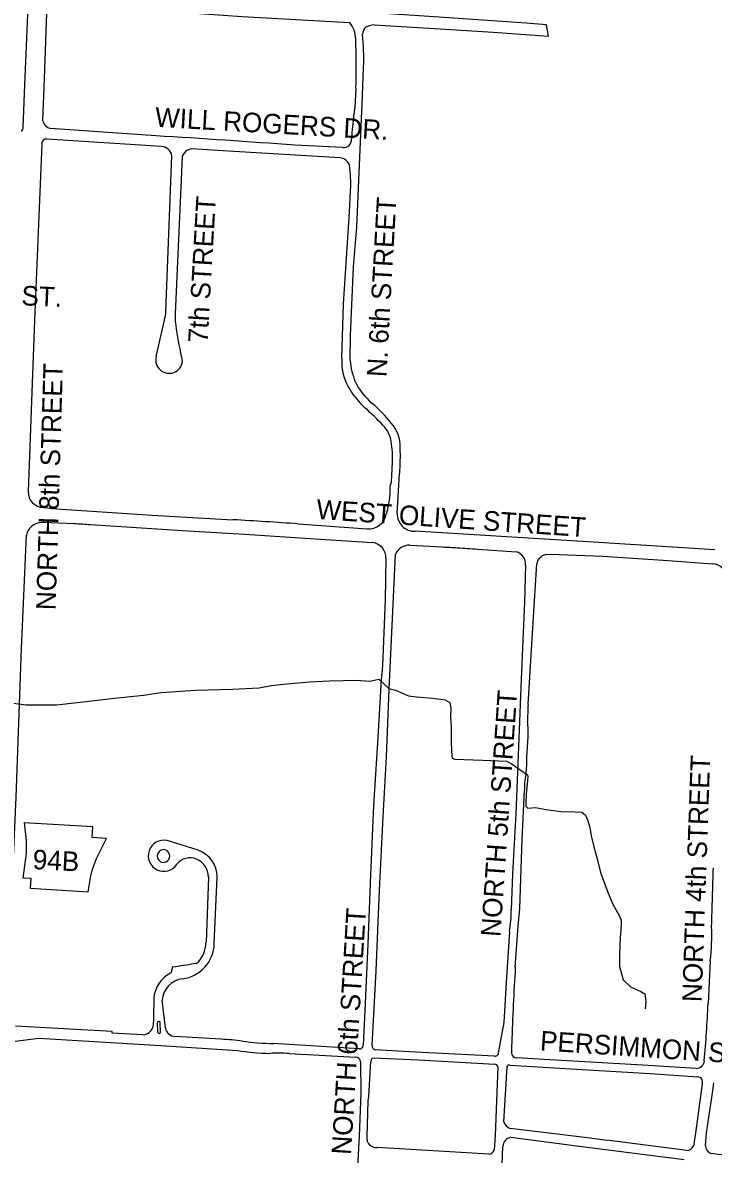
# Model space of a CAD drawing. Extents: x 0 to 712119, y 0 to 761125.
# Drawn here: x 686331 to 688099, y 735841 to 738736 of the extents above; entities that cross this region are included whole.
import ezdxf

# ---------------------------------------------------------------- set-up
doc = ezdxf.new("R2010")
doc.units = 0
for name, color, linetype in [('HWY signs', 7, 'Continuous'), ('PAVED ROADS', 7, 'Continuous'), ('stream or creek', 7, 'Continuous'), ('street names', 7, 'Continuous')]:
    doc.layers.add(name, color=color, linetype=linetype)

msp = doc.modelspace()

# ---------------------------------------------------------------- linework, layer by layer
at = {"layer": 'HWY signs'}
msp.add_lwpolyline([(686499, 736513.1), (686505.4, 736553.4), (686510.1, 736571.1), (686520.4, 736597.9), (686531.1, 736620.3), (686545.9, 736649.4), (686508.9, 736651.6), (686510.6, 736679), (686335.1, 736689.6), (686340.5, 736644), (686340, 736610.9), (686334.4, 736566.6), (686331.5, 736549), (686351.7, 736547.8), (686350.1, 736522)], close=True, dxfattribs=at)
at = {"layer": 'PAVED ROADS'}
for points in [[(686332.5, 738469), (686337.5, 738597.5), (686341, 738676), (686358.5, 739103.5), (686362, 739220.5), (686362, 739220.5)], [(686649.5, 738768.5), (686893, 738752), (687168, 738736)], [(687230.5, 738730), (687413.5, 738719.5), (687535.5, 738711.5), (687677.5, 738701.5), (687672, 738730.5), (687620, 738734.5), (687384, 738751), (687243, 738760.5), (687192, 738764), (687117, 738759.5), (687109.5, 738759)], [(686382.5, 738485), (686387, 738592), (686393, 738761)], [(687169.4, 737871.7), (687170.5, 737936), (687178, 738111), (687186.5, 738213.5), (687201, 738548.5), (687203.8, 738622.2)], [(687184, 738568), (687184, 738568), (687181.5, 738518)], [(686672, 738446.5), (686402, 738465.5)], [(687174, 738456), (687172.5, 738438)], [(686380.5, 738425.5), (686361.3, 737975.1), (686345, 737536.5)], [(686685.5, 738419), (686394.2, 738437.9)], [(687150.5, 738416.5), (687028, 738422.5)], [(686698, 737997.5), (686713, 738395.5)], [(686739.3, 738391.9), (686721.5, 737991)], [(687143.5, 738390.3), (686872, 738406), (686763, 738413)], [(687148.2, 737878), (687152.1, 738016.2), (687167.5, 738251.5), (687170.5, 738307.5)], [(686673, 737882), (686694, 737975.1)], [(687275, 737561), (687277.5, 737612)], [(687289.5, 737480.5), (687296.1, 737583.2)], [(686384, 737496), (686395.5, 737495), (686405.5, 737493.5), (686663, 737476.5), (686869.5, 737464.5)], [(686375, 737457.5), (686385, 737458.5), (686422.5, 737456.5), (686463, 737455)], [(686505, 737452.5), (686740.5, 737437), (686899.5, 737427.5), (687080, 737415.5), (687227, 737406)], [(687036.5, 737454), (687213, 737441)], [(688102.5, 737388), (687791, 737407), (687555.5, 737421.5), (687335.5, 737435)], [(686283.3, 736201.3), (686299.8, 736428.2), (686314.6, 736755.1), (686328.1, 737135.1), (686341, 737425.5)], [(687225.4, 736120.3), (687236.1, 736310.8), (687244.3, 736517.4), (687254.2, 736704.4), (687262, 736858), (687269.5, 737030.5), (687276, 737176), (687285.5, 737376)], [(687322, 737399.5), (687405.5, 737395)], [(687496, 737389.5), (687594.5, 737382.5)], [(687670.5, 737375.5), (687681.5, 737376.5)], [(687681.5, 737376.5), (687815, 737371), (687983.5, 737360), (688097, 737352)], [(687261, 737365.5), (687259, 737260.1), (687252.5, 737092), (687249, 737055.5), (687239.1, 736894.3), (687228.9, 736733.3), (687221.1, 736556.6), (687215, 736380.2), (687208.2, 736226.9), (687202.3, 736120.8)], [(687618.5, 737348.5), (687615.5, 737255), (687607.5, 737056.5), (687602.7, 736948.8), (687593.1, 736712), (687584.8, 736558.7), (687581.9, 736467.1)], [(687625, 736991.9), (687640, 737243.5), (687647, 737352)], [(687621.9, 736856.4), (687625.2, 736909.7)], [(687592, 736320.6), (687599.1, 736425.2), (687603.8, 736469.9), (687609.4, 736647.2), (687615.9, 736772.2)], [(686780.1, 736619.1), (686700.6, 736644)], [(686806.8, 736550.8), (686800.5, 736383)], [(686821.7, 736380.2), (686828.7, 736550.5)], [(687577.5, 736411.1), (687568.4, 736280.9), (687562.5, 736178.6), (687549, 736105.1)], [(688091.3, 736336.1), (688085.7, 736227.2)], [(686722.3, 736321.2), (686713.4, 736320.2), (686713.1, 736312.8), (686712.5, 736309.8), (686711.3, 736306.7), (686709.4, 736304.5)], [(686666.5, 736243.7), (686665.8, 736190.7), (686665.9, 736179.1)], [(686696.9, 736164.7), (686688.3, 736235.8)], [(686639.1, 736147.4), (686560.6, 736151.8), (686559.9, 736155.7), (686312.7, 736169.5)], [(686675.7, 736176.9), (686676.5, 736154.8)], [(686684.2, 736154.7), (686683.5, 736177.3)], [(686311.6, 736130.5), (686372.1, 736138.3), (686684.9, 736119.6), (686881.3, 736107.4)], [(686839.4, 736135.8), (686721, 736142.9)], [(687192.3, 736111.2), (686972.7, 736124.7)], [(687538.9, 736092.6), (687320.2, 736103.8), (687233.6, 736109)], [(687013.1, 736099.2), (687183.7, 736090.2)], [(687195.9, 736078.4), (687197, 735998.2), (687192.5, 735887.9), (687172.1, 735510.7)], [(687214.2, 735872.9), (687212.7, 735886.7), (687215.7, 735978), (687217.1, 735989.6), (687222.4, 736079.2)], [(687228.6, 736087.9), (687344.6, 736082.9)], [(687344.6, 736082.9), (687539.5, 736072)], [(688054.8, 736061.2), (687917.3, 736069.5), (687665.9, 736084.3), (687595.7, 736088.5)], [(687547.2, 736065.6), (687540.2, 735889.3), (687537.9, 735852.1)], [(687562.9, 735924.4), (687570.9, 736065.4)], [(687578, 736069.6), (687749.1, 736058.9), (687937.7, 736048.1), (688059.2, 736039.8)], [(688070.8, 736021.6), (688053.1, 735895.8), (688047.9, 735862.6)], [(688079.1, 735864.1), (688081.9, 735896.6), (688097.4, 736003.8), (688100.4, 736024)], [(687776.3, 735883.4), (687714, 735891.7), (687578.9, 735907.8)], [(687580.3, 735885), (687749.2, 735863.3), (688024.6, 735828.2)], [(688030.9, 735851.3), (687826.5, 735877.3)], [(687524.5, 735841.5), (687238.7, 735858.9)], [(687977.9, 735485), (687555.7, 735540.6), (687549.3, 735551.9), (687560.5, 735861.4)], [(688399.3, 735803.6), (688092.5, 735843.7)]]:
    msp.add_lwpolyline(points, dxfattribs=at)
for centre, radius, start, end in [((687120.5, 738694.6), 63, 359.4466, 41.0664), ((687225.2, 738706.3), 24, 134.1556, 178.6187), ((686620, 738647), 584.2, 357.5689, 5.8775), ((687231.9, 738684.7), 45.4, 91.8106, 121.1094), ((685794.7, 738625.5), 1390.5, 357.6306, 2.8241), ((686795.5, 738551.8), 387.5, 349.9241, 354.997), ((686407.7, 738490.7), 25.8, 192.6714, 257.3286), ((688282.6, 738351.4), 1113.6, 173.16, 174.609), ((686320.3, 738467.5), 12.3, 307.9499, 6.8205), ((684994.5, 710910.6), 27587, 85.77267, 86.51373), ((686390, 738427.5), 9.75, 124.6654, 191.7318), ((686392.4, 738424.1), 13.9, 82.8096, 124.7788), ((686685.6, 738391.3), 27.7, 8.7305, 90.2387), ((687152.7, 738436.2), 19.9, 263.5978, 5.0851), ((686766.8, 738384.8), 28.5, 97.6841, 165.4264), ((687140.2, 738361.2), 29.3, 21.599, 83.6677), ((686861, 738325.4), 310, 356.686, 8.64), ((686582.9, 738006.7), 115.4, 344.1174, 355.4478), ((687015.2, 737981.8), 293.8, 178.1958, 181.8042), ((687587.3, 738080.4), 872.5, 187.106, 192.5062), ((686706, 737873.2), 34.2, 165.1208, 353.7432), ((686664, 737865.4), 76.1, 3.0771, 20.0432), ((687272.4, 737867), 124.7, 174.9754, 210.0974), ((687329.8, 737882.2), 160.7, 183.7458, 203.6697), ((687329.2, 737886.9), 162.1, 205.2668, 230.2548), ((687376.1, 737928.7), 245.4, 210.409, 226.9106), ((686996.3, 737492.1), 354.3, 38.2556, 49.6719), ((686786.6, 737265.5), 642.1, 43.4028, 48.9256), ((687200, 737653.2), 75.3, 8.6049, 45.1718), ((687210.6, 737652.5), 87, 357.381, 42.7312), ((687059.9, 737625.9), 218, 356.3436, 10.1974), ((686750.6, 737627.2), 547.3, 355.3949, 2.2326), ((687081.2, 737539.8), 190.6, 341.5705, 3.0805), ((687313.6, 737542.7), 42.7, 154.5847, 170.115), ((686384.9, 737535.9), 39.9, 179.1837, 268.6544), ((685946.2, 721446.7), 16044.4, 86.10353, 86.70108), ((687216.3, 737487.2), 46.3, 265.9147, 350.3998), ((687334.7, 737480.2), 45.2, 179.6381, 270.9881), ((686382.1, 737415.9), 42.2, 99.6635, 166.865), ((687075.7, 747394), 9957.9, 266.47251, 266.7146), ((687221.8, 737367.1), 39.3, 357.6977, 82.3297), ((687320.3, 737362.1), 37.4, 87.3268, 158.223), ((687564.8, 740060.5), 2670.2, 266.579, 267.3955), ((687836.9, 742898.2), 5519.2, 265.9128, 266.459), ((687585.9, 737351), 32.7, 355.6579, 74.7773), ((687674.9, 737348.6), 27.2, 99.2346, 141.6965), ((687674.2, 737347.2), 27.6, 138.5466, 170.0335), ((688095.4, 737314.4), 37.6, 0.0999, 87.5619), ((688048.7, 736957.5), 425.1, 175.3572, 181.2612), ((687193.2, 736912.2), 432, 359.6595, 4.7677), ((687350.1, 736852.4), 271.8, 351.6903, 0.8561), ((687769.4, 736780.8), 153.8, 167.8886, 183.1918), ((686692.5, 736605), 39.8, 78.2544, 326.7989), ((686691.7, 736604.5), 16.4, 90.6477, 264.3952), ((686691.2, 736604.5), 16.4, 265.8547, 89.1881), ((686759.4, 736557.4), 42.3, 66.942, 142.3869), ((686758.1, 736551.1), 48.6, 359.6437, 68.4851), ((686758, 736552), 70.7, 358.8012, 71.747), ((654886.6, 737535), 33226.4, 358.08338, 358.34366), ((687192.9, 736469.7), 389, 351.3411, 359.6197), ((687532.4, 736400.1), 562.5, 353.4701, 2.4111), ((686727.9, 736383.2), 93.8, 277.6077, 358.1607), ((686727, 736383.8), 73.4, 312.4179, 359.3721), ((686749, 736231.1), 83.4, 118.3473, 171.3259), ((687362.1, 732371.2), 4001.5, 98.4139, 99.2008), ((694115.1, 735921.9), 6535.2, 176.50193, 178.20467), ((686746.4, 736232.4), 58.2, 95.9841, 176.6392), ((684632.2, 736383.2), 3457, 354.982, 357.4139), ((686637.7, 736175.8), 28.4, 272.8299, 6.7812), ((686679.5, 736177.5), 3.94, 357.302, 188.848), ((686722.2, 736168.5), 25.6, 188.5589, 267.2977), ((686680.4, 736154.4), 3.88, 174.5969, 4.1626), ((686818.9, 735611.4), 524.8, 81.8319, 87.7523), ((686995.4, 736927.7), 803.3, 262.7076, 268.3848), ((686969.8, 736610.6), 511, 260.0158, 269.3111), ((687193.5, 736120), 8.87, 262.3011, 5.299), ((687235.9, 736119.3), 10.5, 174.7688, 257.4153), ((687540.3, 736101.8), 9.29, 260.8714, 21.2124), ((687737.6, 736108), 155.6, 173.1142, 182.623), ((687595.5, 736102), 13.4, 184.6758, 270.6963), ((686984.4, 735684.5), 415.7, 86.0416, 92.8514), ((687182.8, 736077.1), 13.1, 5.3255, 85.9977), ((687231, 736079.6), 8.6, 106.5216, 182.5542), ((687539.2, 736063.8), 8.19, 12.9385, 87.4765), ((688055.2, 736082), 20.9, 268.9593, 356.7383), ((687576.1, 736064.8), 5.18, 67.9842, 173.2862), ((687578, 736069.6), 0.00000032, 144.8475, 232.8548), ((688057.9, 736026.2), 13.7, 340.4921, 84.4311), ((687585.6, 735930.3), 23.4, 194.5918, 253.4914), ((687236.3, 735883.1), 24.3, 204.8407, 275.8464), ((687584.2, 735861.7), 23.7, 99.4252, 180.7267), ((687260.9, 731433.6), 4479.5, 82.747, 83.3926), ((687522.5, 735857.9), 16.5, 276.8199, 339.4813), ((688030.9, 735869.7), 18.4, 269.8693, 337.1118), ((688099.8, 735863.1), 20.8, 177.2015, 249.2024)]:
    msp.add_arc(centre, radius, start, end, dxfattribs=at)
at = {"layer": 'stream or creek'}
msp.add_lwpolyline([(686261, 737001.7), (686339.7, 736990.9), (686417.8, 736991.5), (686516.2, 737002.3), (686557.5, 737007.4), (686640, 737015.6), (686685.8, 737022.6), (686774, 737028.3), (686868, 737030.9), (686936.5, 737034.7), (686967.6, 737041), (686998.7, 737044.2), (687065.4, 737049.9), (687116.2, 737052.5), (687185.4, 737054.4), (687219.7, 737051.9), (687242.6, 737056.9), (687268.6, 737032.8), (687285.7, 737028.3), (687299.1, 737022.6), (687318.7, 737013.8), (687339, 737011.9), (687380.9, 737008.6), (687412.7, 737003.6), (687424.1, 736997.2), (687427.3, 736982.6), (687426.6, 736961.7), (687428, 736935), (687427.9, 736901.3), (687428.6, 736870.9), (687430.5, 736855), (687437.5, 736851.8), (687509.2, 736849.3), (687569.5, 736846.8), (687581.6, 736841.1), (687623, 736812), (687624, 736808.1), (687623.7, 736797.7), (687619.5, 736761.9), (687619.1, 736741.5), (687619.1, 736731.7), (687624, 736727.2), (687644, 736728.4), (687670.5, 736723.8), (687709.7, 736718.5), (687744.2, 736717.9), (687762.1, 736716.5), (687771.4, 736709.2), (687776.7, 736697.3), (687782.6, 736677.4), (687786.6, 736656.1), (687793.2, 736627.6), (687801.9, 736597.2), (687809.8, 736562), (687818.4, 736539.4), (687829.7, 736509.6), (687841.6, 736481.7), (687858.3, 736452.5), (687862.9, 736440.6), (687863.5, 736431.3), (687862.2, 736415.4), (687860.2, 736396.2), (687858.9, 736353.8), (687858.9, 736321.9), (687868.2, 736288.1), (687886.8, 736270.2), (687913.3, 736258.2), (687923.9, 736252.2), (687925.9, 736232.4), (687924.6, 736213.2)], dxfattribs=at)

# ---------------------------------------------------------------- texts
at = {"layer": 'HWY signs'}
msp.add_text('94B', height=50, rotation=357.0105, dxfattribs=at).set_placement((686355.9, 736571.2))
at = {"layer": 'street names'}
for s, rotation, p in [('WILL ROGERS DR.', 356.7618, (686668.8, 738469.7)), ('7th STREET', 86.7315, (686804.4, 737915.8)), ('N. 6th STREET', 86.7669, (687262, 737828.5)), ('NORWOOD ST.', 357.5088, (685944.9, 738029.9)), ('NORTH 8th STREET', 88.2731, (686415.4, 737232.8)), ('WEST OLIVE STREET', 356.1261, (687081.6, 737466.8)), ('NORTH 5th STREET', 86.0612, (687553.8, 736396.6)), ('NORTH 4th STREET', 87.9838, (688069, 736230.2)), ('NORTH 6th STREET', 86.5005, (687171.5, 735839.3)), ('PERSIMMON ST.', 356.1811, (687654.3, 736107.6))]:
    msp.add_text(s, height=50, rotation=rotation, dxfattribs=at).set_placement(p)

doc.saveas('drawing.dxf')
